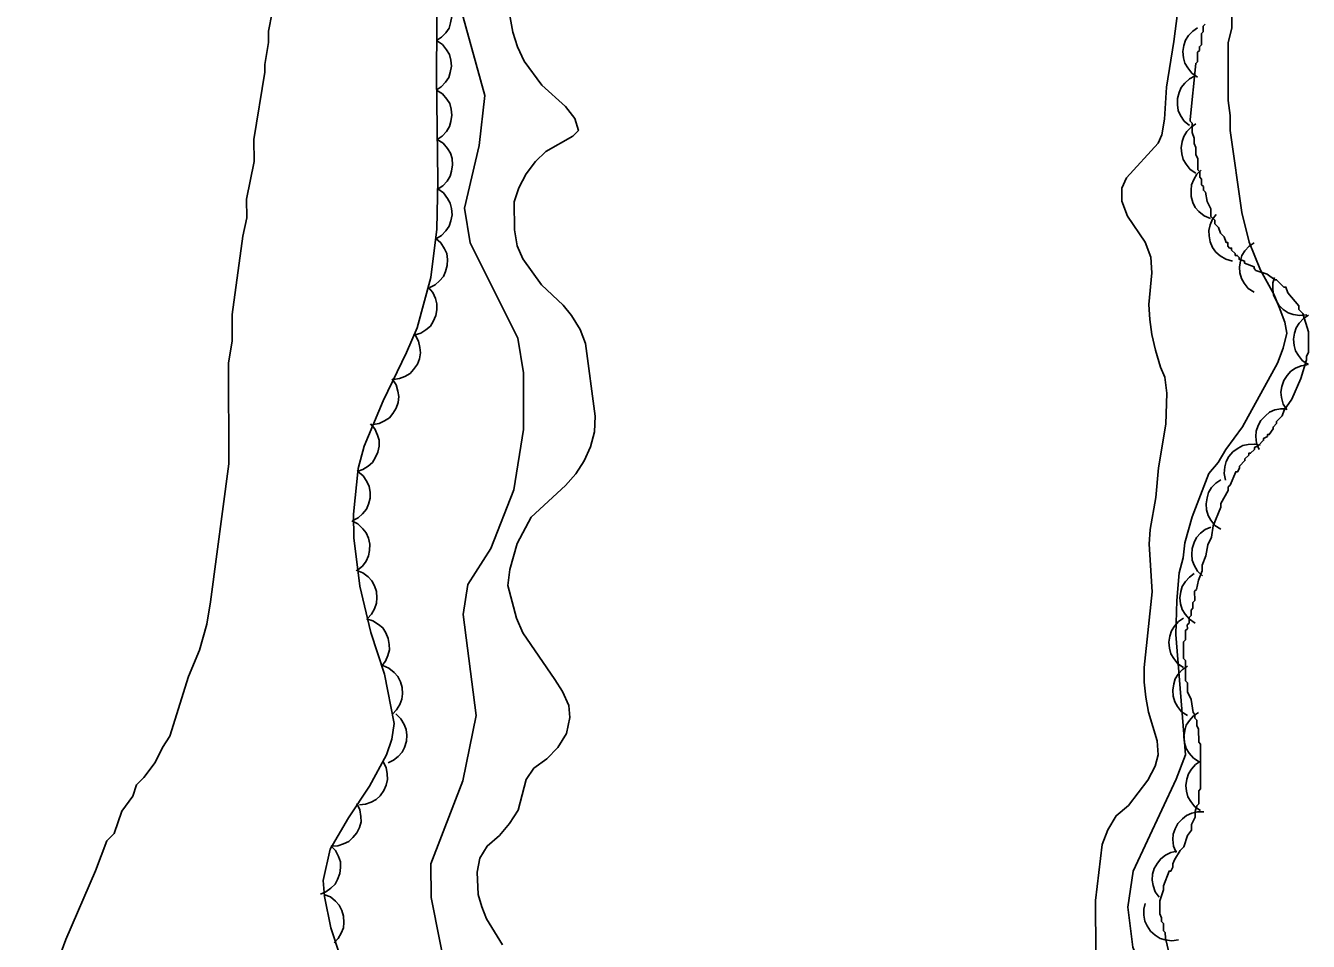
# Model space of a CAD drawing. Extents: x 282461 to 284471, y 5554090 to 5557646.
# Drawn here: x 284059.9 to 284137.7, y 5556219.4 to 5556274.9 of the extents above; entities that cross this region are included whole.
import ezdxf

# ---------------------------------------------------------------- set-up
doc = ezdxf.new("R2010")
doc.units = 0
for name, color, linetype in [('Niveau 1', 7, 'Continuous'), ('Niveau 2', 7, 'Continuous'), ('Niveau 4', 7, 'Continuous'), ('Niveau 44', 7, 'Continuous')]:
    doc.layers.add(name, color=color, linetype=linetype)

msp = doc.modelspace()

# ---------------------------------------------------------------- linework, layer by layer
at = {"layer": 'Niveau 1'}
for points in [[(284129.7, 5556240.07), (284129.86, 5556241.76), (284130.09, 5556242.67), (284130.2, 5556243.58), (284130.64, 5556245.16), (284131.65, 5556247.77), (284132.22, 5556248.45), (284132.67, 5556249.24), (284133.68, 5556250.61), (284135.82, 5556254.46), (284136.16, 5556255.37), (284136.38, 5556256.28), (284136.26, 5556256.95), (284135.92, 5556257.86), (284135.58, 5556258.65), (284134.78, 5556260.11), (284134.1, 5556261.8), (284133.64, 5556263.61), (284132.95, 5556268.58), (284132.94, 5556269.49), (284132.83, 5556270.39), (284132.82, 5556273.9), (284133.04, 5556274.8), (284133.03, 5556276.95)], [(284085.57, 5556216.78), (284084.51, 5556222.07), (284084.49, 5556224.12), (284086.44, 5556229.14), (284087.25, 5556233.11), (284086.45, 5556239.23), (284086.74, 5556241.05), (284088.13, 5556243.23), (284089.53, 5556246.78), (284090.11, 5556250.45), (284090.12, 5556253.89), (284089.76, 5556255.98), (284086.88, 5556261.77), (284086.53, 5556263.86), (284087.43, 5556267.66), (284087.76, 5556270.7), (284086.09, 5556276.78)], [(284131, 5556210.83), (284128.15, 5556216.31), (284127.05, 5556219.05), (284126.73, 5556221.49), (284127.07, 5556223.67), (284129.67, 5556229.25), (284130.23, 5556230.71), (284129.64, 5556238.02), (284129.7, 5556240.07)]]:
    msp.add_lwpolyline(points, dxfattribs=at)
at = {"layer": 'Niveau 2'}
msp.add_lwpolyline([(284074.88, 5556275.73), (284074.66, 5556274.6), (284074.66, 5556273.92), (284074.44, 5556272.57), (284074.44, 5556272.11), (284073.77, 5556268.04), (284073.78, 5556266.69), (284073.33, 5556264.42), (284073.34, 5556263.29), (284073.11, 5556262.16), (284072.45, 5556257.41), (284072.45, 5556255.83), (284072.23, 5556254.47), (284072.25, 5556248.37), (284071.15, 5556240), (284070.92, 5556238.64), (284070.48, 5556237.06), (284069.8, 5556235.47), (284068.68, 5556231.85), (284068.23, 5556231.17), (284067.78, 5556230.26), (284067.11, 5556229.35), (284066.66, 5556228.9), (284066.43, 5556228.22), (284065.76, 5556227.31), (284065.31, 5556225.95), (284064.86, 5556225.5), (284064.18, 5556223.68), (284062.37, 5556219.52), (284059.94, 5556212.88)], dxfattribs=at)
at = {"layer": 'Niveau 4'}
for points in [[(284124.8, 5556218.72), (284124.79, 5556221.88), (284125.18, 5556225.28), (284125.52, 5556226.18), (284126.03, 5556227.03), (284126.77, 5556227.65), (284127.95, 5556229.18), (284128.4, 5556230.03), (284128.57, 5556230.71), (284128.52, 5556231.56), (284128, 5556233.31), (284127.83, 5556234.21), (284127.72, 5556235.12), (284127.72, 5556236.02), (284128.22, 5556240.6), (284128.04, 5556243.49), (284128.1, 5556244.39), (284128.44, 5556246.32), (284128.6, 5556248.13), (284129.05, 5556250.78), (284129.11, 5556252.65), (284128.99, 5556253.61), (284128.71, 5556254.23), (284128.42, 5556255.25), (284128.19, 5556256.21), (284128.08, 5556257.12), (284128.02, 5556258.02), (284128.19, 5556259.94), (284128.13, 5556260.9), (284127.79, 5556261.81), (284126.71, 5556263.39), (284126.37, 5556264.3), (284126.37, 5556265.09), (284126.65, 5556265.71), (284128.57, 5556267.8), (284128.8, 5556268.31), (284128.97, 5556269.27), (284129.08, 5556271.2), (284129.53, 5556273.97), (284129.97, 5556277.42)], [(284089.12, 5556276.41), (284089.46, 5556274.54), (284089.75, 5556273.64), (284090.15, 5556272.79), (284091.23, 5556271.33), (284092.65, 5556270.03), (284093.22, 5556269.3), (284093.44, 5556268.57), (284093.11, 5556268.23), (284091.47, 5556267.31), (284090.85, 5556266.69), (284090.28, 5556265.95), (284089.83, 5556265.1), (284089.55, 5556264.25), (284089.56, 5556262.55), (284089.73, 5556261.59), (284090.07, 5556260.8), (284091.21, 5556259.22), (284092.51, 5556257.98), (284093.03, 5556257.36), (284093.54, 5556256.52), (284093.88, 5556255.67), (284094.46, 5556251.26), (284094.41, 5556250.3), (284094.18, 5556249.39), (284093.79, 5556248.54), (284093.28, 5556247.75), (284092.66, 5556247.06), (284090.57, 5556245.13), (284089.73, 5556243.54), (284089.28, 5556241.95), (284089.17, 5556240.99), (284089.68, 5556239.01), (284090.08, 5556238.11), (284092.02, 5556235.29), (284092.47, 5556234.56), (284092.87, 5556233.71), (284092.93, 5556232.98), (284092.71, 5556232.01), (284092.2, 5556231.16), (284091.52, 5556230.48), (284090.73, 5556229.91), (284090.28, 5556229.23), (284089.78, 5556227.36), (284089.27, 5556226.56), (284088.65, 5556225.82), (284087.92, 5556225.19), (284087.46, 5556224.46), (284087.3, 5556223.61), (284087.36, 5556222.25), (284087.59, 5556221.51), (284087.87, 5556220.78), (284088.84, 5556219.2)]]:
    msp.add_lwpolyline(points, dxfattribs=at)
at = {"layer": 'Niveau 44'}
for points in [[(284084.88, 5556277.97), (284084.84, 5556271.86), (284084.93, 5556265.57), (284084.86, 5556262.6), (284084.5, 5556259.66), (284083.67, 5556256.62)], [(284084.87, 5556277.03), (284085.22, 5556276.79), (284085.47, 5556276.47), (284085.64, 5556276.19), (284085.73, 5556275.85), (284085.76, 5556275.48), (284085.69, 5556275.1), (284085.6, 5556274.79), (284085.41, 5556274.5), (284085.15, 5556274.23), (284084.85, 5556274.03)], [(284130.97, 5556271.82), (284130.62, 5556272.05), (284130.37, 5556272.37), (284130.2, 5556272.65), (284130.11, 5556272.99), (284130.08, 5556273.36), (284130.14, 5556273.73), (284130.23, 5556274.05), (284130.42, 5556274.34), (284130.67, 5556274.61), (284130.97, 5556274.81)], [(284134.41, 5556249.23), (284134.41, 5556249.35), (284134.63, 5556249.46), (284134.97, 5556249.8), (284134.97, 5556249.91), (284135.2, 5556250.03), (284135.2, 5556250.14), (284135.31, 5556250.14), (284135.54, 5556250.48), (284135.54, 5556250.59), (284135.76, 5556250.82), (284135.76, 5556250.93), (284136.1, 5556251.27), (284136.21, 5556251.61), (284136.67, 5556252.29), (284137.23, 5556253.54), (284137.57, 5556254.67), (284137.57, 5556254.89), (284137.68, 5556255.12), (284137.68, 5556256.36), (284137.34, 5556257.49), (284137.11, 5556257.72), (284137.11, 5556257.95), (284136.43, 5556258.74), (284136.32, 5556259.08), (284136.2, 5556259.08), (284135.75, 5556259.53), (284135.64, 5556259.53), (284135.18, 5556259.87), (284134.5, 5556260.09), (284134.39, 5556260.2), (284134.39, 5556260.32), (284133.82, 5556260.54), (284133.82, 5556260.66), (284133.48, 5556260.77), (284133.48, 5556260.88), (284133.37, 5556261), (284133.25, 5556261), (284133.25, 5556261.11), (284133.03, 5556261.33), (284133.03, 5556261.45), (284132.91, 5556261.45), (284132.8, 5556261.56), (284132.8, 5556261.79), (284132.69, 5556261.79), (284132.57, 5556262.13), (284132.35, 5556262.35), (284132.23, 5556262.69), (284132.01, 5556262.92), (284132.01, 5556263.14), (284131.78, 5556263.37), (284131.78, 5556263.82), (284131.55, 5556264.27), (284131.44, 5556264.84), (284131.32, 5556264.95), (284131.32, 5556265.18), (284131.21, 5556265.29), (284131.21, 5556265.63), (284131.1, 5556265.74), (284131.1, 5556266.08), (284130.98, 5556266.2), (284130.98, 5556266.87), (284130.87, 5556267.1), (284130.87, 5556267.55), (284130.75, 5556267.78), (284130.75, 5556268.12), (284130.64, 5556268.46), (284130.64, 5556269.02), (284130.52, 5556269.14), (284130.52, 5556269.25), (284130.86, 5556272.64), (284130.97, 5556272.75), (284130.97, 5556273.32), (284131.08, 5556273.43), (284131.08, 5556273.66), (284131.2, 5556273.77), (284131.2, 5556274.45), (284131.31, 5556274.56), (284131.31, 5556274.9), (284131.42, 5556275.02)], [(284084.85, 5556274.03), (284085.2, 5556273.79), (284085.45, 5556273.47), (284085.62, 5556273.19), (284085.71, 5556272.85), (284085.74, 5556272.48), (284085.67, 5556272.1), (284085.58, 5556271.79), (284085.39, 5556271.5), (284085.13, 5556271.23), (284084.83, 5556271.03)], [(284130.48, 5556268.89), (284130.16, 5556269.15), (284129.94, 5556269.49), (284129.8, 5556269.79), (284129.74, 5556270.14), (284129.75, 5556270.51), (284129.85, 5556270.88), (284129.97, 5556271.18), (284130.19, 5556271.45), (284130.47, 5556271.7), (284130.78, 5556271.87)], [(284084.85, 5556271.03), (284085.2, 5556270.8), (284085.46, 5556270.48), (284085.64, 5556270.21), (284085.73, 5556269.87), (284085.77, 5556269.5), (284085.71, 5556269.12), (284085.63, 5556268.81), (284085.44, 5556268.51), (284085.19, 5556268.23), (284084.89, 5556268.03)], [(284130.87, 5556265.99), (284130.52, 5556266.22), (284130.27, 5556266.54), (284130.1, 5556266.82), (284130.01, 5556267.16), (284129.98, 5556267.52), (284130.04, 5556267.9), (284130.13, 5556268.22), (284130.32, 5556268.51), (284130.57, 5556268.78), (284130.87, 5556268.98)], [(284084.89, 5556268.03), (284085.24, 5556267.8), (284085.5, 5556267.49), (284085.68, 5556267.21), (284085.78, 5556266.87), (284085.81, 5556266.5), (284085.75, 5556266.12), (284085.67, 5556265.81), (284085.48, 5556265.51), (284085.23, 5556265.23), (284084.94, 5556265.03)], [(284131.75, 5556263.24), (284131.37, 5556263.4), (284131.05, 5556263.66), (284130.83, 5556263.91), (284130.68, 5556264.22), (284130.58, 5556264.58), (284130.57, 5556264.96), (284130.6, 5556265.29), (284130.73, 5556265.61), (284130.93, 5556265.93), (284131.18, 5556266.18)], [(284084.92, 5556265.03), (284085.26, 5556264.79), (284085.51, 5556264.46), (284085.67, 5556264.18), (284085.75, 5556263.84), (284085.78, 5556263.47), (284085.7, 5556263.09), (284085.61, 5556262.78), (284085.41, 5556262.49), (284085.15, 5556262.22), (284084.85, 5556262.03)], [(284133.09, 5556260.66), (284132.68, 5556260.77), (284132.34, 5556260.98), (284132.08, 5556261.19), (284131.88, 5556261.48), (284131.73, 5556261.82), (284131.67, 5556262.19), (284131.65, 5556262.52), (284131.73, 5556262.86), (284131.88, 5556263.2), (284132.09, 5556263.49)], [(284084.79, 5556262.03), (284085.11, 5556261.76), (284085.32, 5556261.41), (284085.46, 5556261.11), (284085.51, 5556260.76), (284085.49, 5556260.4), (284085.38, 5556260.03), (284085.26, 5556259.73), (284085.03, 5556259.46), (284084.75, 5556259.22), (284084.43, 5556259.06)], [(284134.39, 5556258.77), (284134.04, 5556259), (284133.79, 5556259.32), (284133.62, 5556259.6), (284133.53, 5556259.94), (284133.5, 5556260.3), (284133.56, 5556260.68), (284133.65, 5556261), (284133.84, 5556261.29), (284134.09, 5556261.56), (284134.39, 5556261.76)], [(284084.34, 5556259.07), (284084.61, 5556258.76), (284084.78, 5556258.38), (284084.87, 5556258.07), (284084.86, 5556257.71), (284084.8, 5556257.35), (284084.64, 5556257), (284084.47, 5556256.72), (284084.2, 5556256.49), (284083.89, 5556256.29), (284083.55, 5556256.18)], [(284137.58, 5556257.4), (284137.17, 5556257.36), (284136.77, 5556257.43), (284136.45, 5556257.53), (284136.16, 5556257.73), (284135.9, 5556257.99), (284135.7, 5556258.31), (284135.56, 5556258.61), (284135.52, 5556258.96), (284135.53, 5556259.33), (284135.63, 5556259.67)], [(284083.67, 5556256.62), (284083.03, 5556255.12), (284081.61, 5556252.19), (284080.46, 5556249.44), (284080.09, 5556248.08), (284079.81, 5556245.32), (284079.84, 5556243.87), (284080.2, 5556240.95), (284080.86, 5556238.13), (284081.68, 5556235.62), (284082.28, 5556232.62), (284082.13, 5556231.66), (284081.8, 5556230.73), (284080.78, 5556228.82), (284079.51, 5556226.9), (284078.39, 5556225), (284077.98, 5556223.11), (284078.05, 5556222.12), (284078.44, 5556220.23), (284079.03, 5556218.46)], [(284137.68, 5556254.38), (284137.33, 5556254.61), (284137.08, 5556254.93), (284136.91, 5556255.21), (284136.82, 5556255.55), (284136.79, 5556255.92), (284136.85, 5556256.29), (284136.94, 5556256.61), (284137.13, 5556256.9), (284137.38, 5556257.17), (284137.68, 5556257.37)], [(284083.54, 5556256.18), (284083.75, 5556255.81), (284083.84, 5556255.42), (284083.88, 5556255.09), (284083.81, 5556254.74), (284083.68, 5556254.4), (284083.45, 5556254.09), (284083.24, 5556253.84), (284082.93, 5556253.66), (284082.59, 5556253.53), (284082.23, 5556253.48)], [(284136.38, 5556251.64), (284136.16, 5556251.99), (284136.05, 5556252.39), (284136.01, 5556252.71), (284136.07, 5556253.06), (284136.19, 5556253.41), (284136.4, 5556253.73), (284136.61, 5556253.98), (284136.91, 5556254.17), (284137.25, 5556254.31), (284137.6, 5556254.37)], [(284082.16, 5556253.51), (284082.39, 5556253.16), (284082.5, 5556252.77), (284082.55, 5556252.44), (284082.51, 5556252.09), (284082.39, 5556251.74), (284082.19, 5556251.42), (284081.99, 5556251.16), (284081.69, 5556250.97), (284081.36, 5556250.81), (284081, 5556250.74)], [(284134.69, 5556249.23), (284134.54, 5556249.62), (284134.5, 5556250.02), (284134.52, 5556250.35), (284134.63, 5556250.68), (284134.81, 5556251), (284135.08, 5556251.28), (284135.33, 5556251.49), (284135.65, 5556251.63), (284136.01, 5556251.71), (284136.37, 5556251.71)], [(284080.83, 5556250.8), (284081.1, 5556250.48), (284081.27, 5556250.11), (284081.36, 5556249.79), (284081.36, 5556249.44), (284081.29, 5556249.08), (284081.13, 5556248.73), (284080.96, 5556248.45), (284080.7, 5556248.22), (284080.38, 5556248.02), (284080.04, 5556247.91)], [(284129.58, 5556217.22), (284129.02, 5556219.6), (284129.01, 5556219.94), (284128.9, 5556220.05), (284128.9, 5556220.5), (284128.79, 5556220.62), (284128.79, 5556220.84), (284128.67, 5556221.07), (284128.67, 5556221.86), (284128.9, 5556222.54), (284128.9, 5556222.77), (284129.24, 5556223.67), (284129.35, 5556223.67), (284129.46, 5556223.9), (284129.46, 5556224.12), (284129.57, 5556224.35), (284129.91, 5556224.92), (284130.14, 5556225.14), (284130.36, 5556225.82), (284130.59, 5556226.16), (284130.59, 5556226.5), (284130.82, 5556226.95), (284130.82, 5556227.29), (284130.93, 5556227.63), (284131.04, 5556227.74), (284131.04, 5556228.54), (284131.15, 5556228.65), (284131.15, 5556231.36), (284131.04, 5556231.48), (284131.03, 5556232.27), (284130.92, 5556232.49), (284130.92, 5556232.83), (284130.81, 5556232.95), (284130.81, 5556233.17), (284130.69, 5556233.28), (284130.58, 5556234.08), (284130.35, 5556234.53), (284130.35, 5556235.09), (284130.24, 5556235.21), (284130.23, 5556236.45), (284130.12, 5556236.56), (284130.12, 5556237.58), (284130.23, 5556237.69), (284130.23, 5556238.26), (284130.35, 5556238.37), (284130.34, 5556238.6), (284130.46, 5556238.71), (284130.46, 5556239.05), (284130.57, 5556239.17), (284130.57, 5556239.5), (284130.68, 5556239.62), (284130.68, 5556239.96), (284130.8, 5556240.07), (284130.79, 5556240.64), (284130.91, 5556240.75), (284131.02, 5556241.31), (284131.25, 5556241.88), (284131.25, 5556242.22), (284131.47, 5556242.79), (284131.58, 5556243.46), (284131.81, 5556243.92), (284131.92, 5556244.6), (284132.37, 5556245.73), (284132.37, 5556245.95), (284132.82, 5556246.74), (284132.82, 5556246.97), (284132.94, 5556247.08), (284133.28, 5556247.88), (284133.39, 5556247.88), (284133.5, 5556248.1), (284133.5, 5556248.22), (284133.84, 5556248.56), (284133.84, 5556248.67), (284134.07, 5556248.89), (284134.07, 5556249.01), (284134.18, 5556249.01), (284134.41, 5556249.23)], [(284132.65, 5556247.37), (284132.57, 5556247.78), (284132.61, 5556248.18), (284132.69, 5556248.5), (284132.87, 5556248.81), (284133.1, 5556249.09), (284133.42, 5556249.31), (284133.7, 5556249.47), (284134.04, 5556249.54), (284134.42, 5556249.56), (284134.77, 5556249.49)], [(284080.07, 5556247.9), (284080.39, 5556247.63), (284080.62, 5556247.29), (284080.76, 5556247), (284080.81, 5556246.65), (284080.81, 5556246.28), (284080.71, 5556245.91), (284080.59, 5556245.61), (284080.36, 5556245.33), (284080.09, 5556245.09), (284079.77, 5556244.92)], [(284132.37, 5556244.4), (284132.02, 5556244.63), (284131.77, 5556244.95), (284131.6, 5556245.23), (284131.51, 5556245.57), (284131.48, 5556245.94), (284131.54, 5556246.31), (284131.63, 5556246.63), (284131.82, 5556246.92), (284132.07, 5556247.19), (284132.37, 5556247.39)], [(284079.71, 5556244.91), (284080.08, 5556244.72), (284080.38, 5556244.43), (284080.58, 5556244.18), (284080.71, 5556243.85), (284080.79, 5556243.49), (284080.77, 5556243.11), (284080.72, 5556242.78), (284080.57, 5556242.47), (284080.35, 5556242.17), (284080.08, 5556241.93)], [(284131.27, 5556241.58), (284130.97, 5556241.86), (284130.77, 5556242.22), (284130.64, 5556242.52), (284130.61, 5556242.87), (284130.64, 5556243.24), (284130.76, 5556243.6), (284130.9, 5556243.9), (284131.14, 5556244.16), (284131.43, 5556244.38), (284131.76, 5556244.53)], [(284079.98, 5556241.91), (284080.37, 5556241.76), (284080.69, 5556241.51), (284080.92, 5556241.28), (284081.08, 5556240.97), (284081.2, 5556240.62), (284081.22, 5556240.23), (284081.21, 5556239.91), (284081.09, 5556239.58), (284080.9, 5556239.25), (284080.66, 5556238.99)], [(284130.82, 5556238.71), (284130.47, 5556238.94), (284130.21, 5556239.25), (284130.04, 5556239.53), (284129.94, 5556239.87), (284129.9, 5556240.24), (284129.96, 5556240.62), (284130.04, 5556240.93), (284130.23, 5556241.23), (284130.48, 5556241.5), (284130.77, 5556241.71)], [(284080.59, 5556238.97), (284080.99, 5556238.85), (284081.33, 5556238.63), (284081.58, 5556238.42), (284081.77, 5556238.12), (284081.92, 5556237.78), (284081.97, 5556237.41), (284081.99, 5556237.08), (284081.89, 5556236.74), (284081.74, 5556236.4), (284081.52, 5556236.12)], [(284130.12, 5556236.01), (284129.77, 5556236.24), (284129.52, 5556236.56), (284129.35, 5556236.84), (284129.26, 5556237.18), (284129.23, 5556237.55), (284129.29, 5556237.92), (284129.38, 5556238.24), (284129.57, 5556238.53), (284129.82, 5556238.8), (284130.12, 5556239)], [(284081.58, 5556236.13), (284081.96, 5556235.97), (284082.28, 5556235.71), (284082.5, 5556235.47), (284082.65, 5556235.15), (284082.76, 5556234.8), (284082.77, 5556234.42), (284082.74, 5556234.09), (284082.61, 5556233.77), (284082.42, 5556233.45), (284082.17, 5556233.19)], [(284130.35, 5556233.1), (284130, 5556233.33), (284129.75, 5556233.65), (284129.58, 5556233.93), (284129.49, 5556234.27), (284129.46, 5556234.64), (284129.52, 5556235.02), (284129.61, 5556235.33), (284129.8, 5556235.62), (284130.05, 5556235.9), (284130.35, 5556236.1)], [(284131.06, 5556230.29), (284130.71, 5556230.52), (284130.45, 5556230.83), (284130.27, 5556231.11), (284130.18, 5556231.45), (284130.14, 5556231.82), (284130.2, 5556232.19), (284130.28, 5556232.51), (284130.47, 5556232.81), (284130.72, 5556233.08), (284131.02, 5556233.29)], [(284082.37, 5556233.2), (284082.68, 5556232.91), (284082.88, 5556232.56), (284083.01, 5556232.26), (284083.04, 5556231.91), (284083.02, 5556231.54), (284082.9, 5556231.17), (284082.76, 5556230.88), (284082.52, 5556230.62), (284082.23, 5556230.39), (284081.91, 5556230.23)], [(284081.58, 5556230.33), (284081.78, 5556229.96), (284081.86, 5556229.56), (284081.88, 5556229.23), (284081.79, 5556228.89), (284081.65, 5556228.55), (284081.42, 5556228.24), (284081.19, 5556228.01), (284080.88, 5556227.84), (284080.53, 5556227.72), (284080.17, 5556227.68)], [(284131.15, 5556227.34), (284130.8, 5556227.57), (284130.55, 5556227.89), (284130.38, 5556228.17), (284130.29, 5556228.51), (284130.26, 5556228.87), (284130.32, 5556229.25), (284130.41, 5556229.57), (284130.6, 5556229.86), (284130.85, 5556230.13), (284131.15, 5556230.33)], [(284080.02, 5556227.77), (284080.2, 5556227.39), (284080.26, 5556226.99), (284080.27, 5556226.66), (284080.17, 5556226.32), (284080.01, 5556225.99), (284079.77, 5556225.7), (284079.53, 5556225.47), (284079.21, 5556225.32), (284078.86, 5556225.21), (284078.5, 5556225.19)], [(284129.66, 5556224.79), (284129.51, 5556225.18), (284129.47, 5556225.58), (284129.49, 5556225.91), (284129.6, 5556226.24), (284129.78, 5556226.56), (284130.05, 5556226.84), (284130.3, 5556227.05), (284130.62, 5556227.19), (284130.98, 5556227.27), (284131.34, 5556227.27)], [(284078.44, 5556225.21), (284078.72, 5556224.91), (284078.91, 5556224.55), (284079.02, 5556224.23), (284079.03, 5556223.88), (284078.98, 5556223.52), (284078.84, 5556223.16), (284078.69, 5556222.87), (284078.44, 5556222.63), (284078.13, 5556222.41), (284077.8, 5556222.28)], [(284128.64, 5556222.08), (284128.4, 5556222.42), (284128.27, 5556222.8), (284128.21, 5556223.13), (284128.24, 5556223.48), (284128.34, 5556223.83), (284128.54, 5556224.16), (284128.73, 5556224.42), (284129.02, 5556224.63), (284129.35, 5556224.8), (284129.7, 5556224.88)], [(284078.02, 5556222.26), (284078.41, 5556222.1), (284078.72, 5556221.84), (284078.95, 5556221.6), (284079.1, 5556221.29), (284079.21, 5556220.93), (284079.22, 5556220.55), (284079.2, 5556220.22), (284079.07, 5556219.9), (284078.88, 5556219.58), (284078.63, 5556219.32)], [(284129.82, 5556219.5), (284129.4, 5556219.44), (284129, 5556219.5), (284128.69, 5556219.59), (284128.39, 5556219.78), (284128.12, 5556220.03), (284127.91, 5556220.35), (284127.76, 5556220.64), (284127.71, 5556220.99), (284127.71, 5556221.36), (284127.79, 5556221.71)]]:
    msp.add_lwpolyline(points, dxfattribs=at)

doc.saveas('drawing.dxf')
